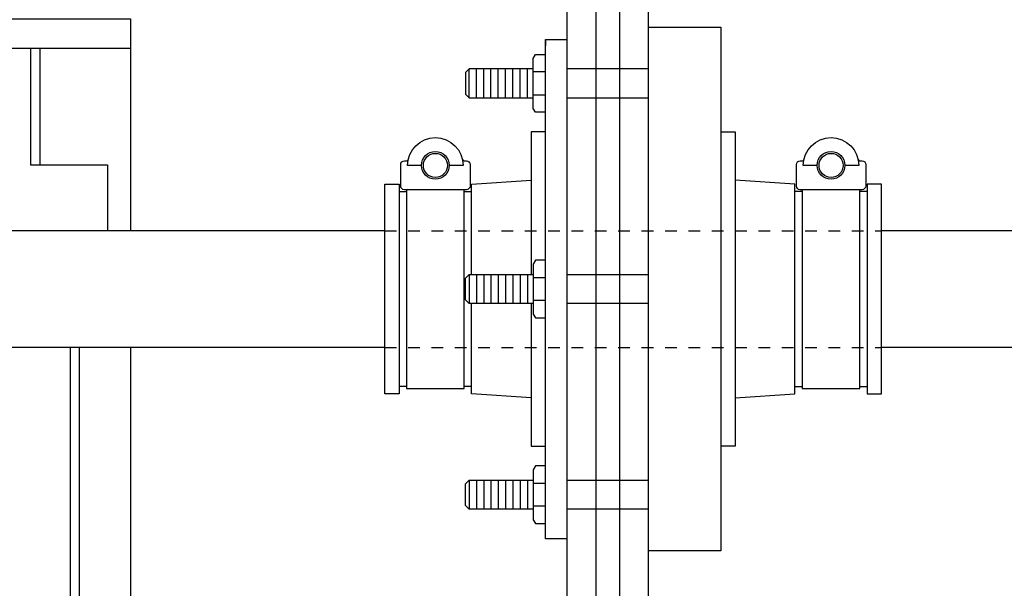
# Model space of a CAD drawing. Extents: x -285 to 5863, y 308 to 3178.
# Tile 423 of 622: x 1888 to 1896, y 932 to 937. Entities that reach past the tile are written whole.
import ezdxf

# ---------------------------------------------------------------- set-up
doc = ezdxf.new("R2010")
doc.units = 0
doc.header["$MEASUREMENT"] = 0
doc.header["$PDSIZE"] = 1
doc.linetypes.add('HIDDEN5', pattern=[0.05, 0.025, -0.025])
doc.layers.get('DEFPOINTS').update_dxf_attribs({"linetype": 'CONTINUOUS'})
for name, color, linetype in [('BOOT-CONDUIT', 1, 'CONTINUOUS'), ('CONDUIT', 2, 'CONTINUOUS'), ('DIM', 3, 'CONTINUOUS'), ('FRP-SUMP', 2, 'CONTINUOUS'), ('PEAGRAVEL-HATCH', 3, 'CONTINUOUS'), ('PROBE', 2, 'CONTINUOUS')]:
    doc.layers.add(name, color=color, linetype=linetype)
doc.styles.add('SIMPLEX', font='simplex')
doc.dimstyles.new('DIM64', dxfattribs={"dimscale": 64, "dimtxt": 0.09375, "dimasz": 0.09375, "dimexe": 0.0625, "dimexo": 0.0625, "dimgap": 0.046875, "dimtad": 1, "dimdec": 4, "dimzin": 3, "dimdsep": 46, "dimlunit": 4, "dimtxsty": 'SIMPLEX', "dimcen": 0, "dimclrd": 256, "dimclre": 256, "dimclrt": 256, "dimadec": 0, "dimazin": 0, "dimtfac": 1, "dimtdec": 4, "dimtmove": 0, "dimatfit": 3, "dimfxl": 1, "dimfrac": 2, "dimtolj": 1, "dimtzin": 0, "dimarcsym": 0})

# ---------------------------------------------------------------- blocks, each defined once
blk = doc.blocks.new('*D13')
at = {"layer": 'DEFPOINTS', "color": 0, "transparency": 16777216}
for p in [(1368.5472, 978.296), (2031.7725, 978.0147), (1368.5472, 700.5233)]:
    blk.add_point(p, dxfattribs=at)
at = {"layer": 'DIM', "lineweight": -2, "transparency": 16777216}
for p, q in [((1368.5472, 974.296), (1368.5472, 696.5233)), ((2031.7725, 974.0147), (2031.7725, 696.5233)), ((2025.7725, 700.5233), (1374.5472, 700.5233))]:
    blk.add_line(p, q, dxfattribs=at)
at = {"layer": 'DIM', "transparency": 16777216}
for points in [[(1374.5472, 701.5233), (1374.5472, 699.5233), (1368.5472, 700.5233)], [(2025.7725, 701.5233), (2025.7725, 699.5233), (2031.7725, 700.5233)]]:
    blk.add_solid(points, dxfattribs=at)
at = {"layer": 'DIM', "transparency": 16777216, "insert": (1700.1599, 708.0947), "char_height": 6, "attachment_point": 5, "style": 'SIMPLEX'}
blk.add_mtext('\\A1;55\'-3 1/4" (F.V. TANK SLAB)', dxfattribs=at)

msp = doc.modelspace()

# ---------------------------------------------------------------- hatches: boundary and pattern name
at = {"layer": 'PEAGRAVEL-HATCH'}
h = msp.add_hatch(dxfattribs=at)
h.set_pattern_fill('AR-SAND', color=256, scale=7.5, style=0)
h.set_pattern_definition([(37.5, (1889.872, 854.523), (-0.47245, 14.4512), [0, -11.4, 0, -12.75, 0, -12.1875]), (7.5, (1889.872, 854.523), (13.2733, 21.166), [0, -6.15, 0, -10.275, 0, -3.9375]), (327.5, (1880.647, 854.523), (23.3561, 0.0424), [0, -3.75, 0, -13.5, 0, -17.625]), (317.5, (1880.647, 854.523), (22.546, 6.5826), [0, -1.875, 0, -8.85, 0, -10.125])])
edge = h.paths.add_edge_path()
edge.add_line((1987.33799, 978.01471), (1896.9817, 978.01471))
edge.add_line((1896.9817, 978.01471), (1896.9817, 976.75093))
edge.add_line((1896.9817, 976.75093), (1896.96718, 973.7036))
edge.add_line((1896.96718, 973.7036), (1892.83605, 973.7036))
edge.add_line((1892.83605, 973.7036), (1892.83605, 930.05404))
edge.add_line((1892.83605, 930.05404), (1890.12181, 930.05404))
edge.add_arc((1890.77101, 930.05404), 0.6492, 180, 270)
edge.add_line((1890.77101, 929.40484), (1890.77101, 929.05328))
edge.add_line((1890.77101, 929.05328), (1893.58221, 929.05328))
edge.add_arc((1893.58221, 923.05328), 6, 0, 90, ccw=False)
edge.add_line((1899.58221, 923.05328), (1899.58221, 915.52328))
edge.add_line((1899.58221, 915.52328), (1900.62181, 915.52328))
edge.add_line((1900.62181, 915.52328), (1901.62181, 917.52328))
edge.add_line((1901.62181, 917.52328), (1906.62181, 917.52328))
edge.add_line((1906.62181, 917.52328), (1907.62181, 915.52328))
edge.add_line((1907.62181, 915.52328), (1912.15783, 915.52328))
edge.add_arc((1909.30536, 854.52328), 61.06666, 0, 87.3226925, ccw=False)
edge.add_line((1970.37201, 854.52328), (1972.12819, 854.52328))
edge.add_line((1972.12819, 854.52328), (1997.52254, 946.07721))
edge.add_line((1997.52254, 946.07721), (1987.33799, 946.07721))
edge.add_line((1987.33799, 946.07721), (1987.33799, 978.01471))
h = msp.add_hatch(dxfattribs=at)
h.set_pattern_fill('AR-SAND', color=256, scale=7.5, style=0)
h.set_pattern_definition([(37.5, (1486.785, 921.773), (-0.47245, 14.45118), [0, -11.4, 0, -12.75, 0, -12.1875]), (7.5, (1486.785, 921.773), (13.2733, 21.1661), [0, -6.15, 0, -10.275, 0, -3.9375]), (327.5, (1477.56, 921.773), (23.35606, 0.04244), [0, -3.75, 0, -13.5, 0, -17.625]), (317.5, (1477.56, 921.773), (22.54595, 6.5826), [0, -1.875, 0, -8.85, 0, -10.125])])
edge = h.paths.add_edge_path()
edge.add_arc((1893.08605, 942.27096), 0.25, 180, 270, ccw=False)
edge.add_line((1892.83605, 942.27096), (1892.83605, 943.80737))
edge.add_line((1892.83605, 943.80737), (1892.96951, 943.80737))
edge.add_arc((1892.96951, 944.05737), 0.25, 270, 360)
edge.add_line((1893.21951, 944.05737), (1893.21951, 944.45572))
edge.add_line((1893.21951, 944.45572), (1893.95604, 945.77096))
edge.add_line((1893.95604, 945.77096), (1909.22265, 945.77096))
edge.add_line((1909.22265, 945.77096), (1909.22265, 921.77328))
edge.add_line((1909.22265, 921.77328), (1892.83605, 921.77328))
edge.add_line((1892.83605, 921.77328), (1892.83605, 922.77328))
edge.add_arc((1893.08605, 922.77328), 0.25, 450, 540, ccw=False)
edge.add_line((1893.08605, 923.02328), (1893.08605, 926.03839))
edge.add_line((1893.08605, 926.03839), (1893.57877, 926.03839))
edge.add_line((1893.57877, 926.03839), (1893.57877, 927.27589))
edge.add_line((1893.57877, 927.27589), (1894.5998, 927.27589))
edge.add_line((1894.5998, 927.27589), (1894.5998, 927.33776))
edge.add_line((1894.5998, 927.33776), (1894.66168, 927.33776))
edge.add_line((1894.66168, 927.33776), (1894.66168, 927.31796))
edge.add_line((1894.66168, 927.31796), (1895.15668, 927.31796))
edge.add_line((1895.15668, 927.31796), (1895.21855, 927.33776))
edge.add_line((1895.21855, 927.33776), (1895.21855, 927.27589))
edge.add_line((1895.21855, 927.27589), (1895.3423, 927.27589))
edge.add_line((1895.3423, 927.27589), (1895.3423, 927.33776))
edge.add_line((1895.3423, 927.33776), (1895.40418, 927.33776))
edge.add_line((1895.40418, 927.33776), (1895.40418, 927.31796))
edge.add_line((1895.40418, 927.31796), (1895.89918, 927.31796))
edge.add_line((1895.89918, 927.31796), (1895.96105, 927.33776))
edge.add_line((1895.96105, 927.33776), (1895.96105, 927.27589))
edge.add_line((1895.96105, 927.27589), (1896.0848, 927.27589))
edge.add_line((1896.0848, 927.27589), (1896.0848, 927.5962))
edge.add_line((1896.0848, 927.5962), (1906.5024, 927.5962))
edge.add_ellipse((1906.47242, 928.1912), major_axis=(0, -0.595), ratio=0.4792007, start_angle=0, end_angle=180)
edge.add_ellipse((1906.47242, 929.3812), major_axis=(0, -0.595), ratio=0.4792007, start_angle=360, end_angle=540)
edge.add_line((1906.47242, 929.9762), (1896.0848, 929.9762))
edge.add_line((1896.0848, 929.9762), (1896.0848, 930.29651))
edge.add_line((1896.0848, 930.29651), (1895.94868, 930.29651))
edge.add_line((1895.94868, 930.29651), (1895.94868, 930.47011))
edge.add_arc((1895.91714, 930.4704), 0.03154, 359.475065, 449.475065)
edge.add_line((1895.91743, 930.50193), (1895.89881, 930.50193))
edge.add_arc((1895.89881, 930.51756), 0.01563, 192.597034, 270.001719, ccw=False)
edge.add_arc((1895.65168, 930.46233), 0.2376, 372.596693, 527.403287)
edge.add_arc((1895.40417, 930.51399), 0.01563, 245.297664, 360.598358, ccw=False)
edge.add_arc((1895.38622, 930.4704), 0.03154, 428.760647, 539.475065)
edge.add_line((1895.35468, 930.47068), (1895.35468, 930.29651))
edge.add_line((1895.35468, 930.29651), (1895.20618, 930.29651))
edge.add_line((1895.20618, 930.29651), (1895.20618, 930.47011))
edge.add_arc((1895.17464, 930.4704), 0.03154, 359.475065, 449.475065)
edge.add_line((1895.17493, 930.50193), (1895.15631, 930.50193))
edge.add_arc((1895.15631, 930.51756), 0.01563, 192.597034, 270.001719, ccw=False)
edge.add_arc((1894.90918, 930.46233), 0.2376, 372.596693, 527.403287)
edge.add_arc((1894.66167, 930.51399), 0.01562, 245.297664, 360.598358, ccw=False)
edge.add_arc((1894.64372, 930.4704), 0.03154, 428.760647, 539.475065)
edge.add_line((1894.61218, 930.47068), (1894.61218, 930.29651))
edge.add_line((1894.61218, 930.29651), (1893.57877, 930.29651))
edge.add_line((1893.57877, 930.29651), (1893.57877, 931.53401))
edge.add_line((1893.57877, 931.53401), (1893.08605, 931.53401))
edge.add_line((1893.08605, 931.53401), (1893.08605, 932.52282))
edge.add_line((1893.08605, 932.52282), (1893.7048, 932.52282))
edge.add_line((1893.7048, 932.52282), (1893.7048, 933.42001))
edge.add_line((1893.7048, 933.42001), (1893.82855, 933.42001))
edge.add_line((1893.82855, 933.42001), (1893.82855, 933.8329))
edge.add_line((1893.82855, 933.8329), (1894.33919, 933.8686))
edge.add_line((1894.33919, 933.8686), (1894.33919, 933.93048))
edge.add_line((1894.33919, 933.93048), (1894.40107, 933.93048))
edge.add_line((1894.40107, 933.93048), (1894.40107, 933.91464))
edge.add_line((1894.40107, 933.91464), (1894.89607, 933.91464))
edge.add_line((1894.89607, 933.91464), (1894.95794, 933.93048))
edge.add_line((1894.95794, 933.93048), (1894.95794, 933.8686))
edge.add_line((1894.95794, 933.8686), (1895.08169, 933.8686))
edge.add_line((1895.08169, 933.8686), (1895.08169, 934.26579))
edge.add_line((1895.08169, 934.26579), (1906.49191, 934.26579))
edge.add_ellipse((1906.47242, 934.51579), major_axis=(0, -0.25), ratio=0.4792007, start_angle=0, end_angle=180)
edge.add_ellipse((1906.47242, 935.01579), major_axis=(0, 0.25), ratio=0.4792007, start_angle=180, end_angle=360, ccw=False)
edge.add_ellipse((1906.47242, 935.01579), major_axis=(0, 0.25), ratio=0.4792007, start_angle=0, end_angle=180, ccw=False)
edge.add_line((1906.45293, 935.26579), (1895.08169, 935.26579))
edge.add_line((1895.08169, 935.26579), (1895.08169, 935.66298))
edge.add_line((1895.08169, 935.66298), (1894.94557, 935.66298))
edge.add_line((1894.94557, 935.66298), (1894.94557, 935.83262))
edge.add_arc((1894.91403, 935.8329), 0.03154, 359.474206, 449.474206)
edge.add_line((1894.91432, 935.86444), (1894.89508, 935.86444))
edge.add_arc((1894.89508, 935.87929), 0.01485, 192.455957, 270, ccw=False)
edge.add_arc((1894.64857, 935.82484), 0.2376, 372.455849, 527.544228)
edge.add_arc((1894.40173, 935.87536), 0.01485, 243.214271, 362.825341, ccw=False)
edge.add_arc((1894.38311, 935.8329), 0.03154, 427.777182, 539.474578)
edge.add_line((1894.35157, 935.83319), (1894.35157, 935.66211))
edge.add_line((1894.35157, 935.66211), (1893.82855, 935.69869))
edge.add_line((1893.82855, 935.69869), (1893.82855, 936.11157))
edge.add_line((1893.82855, 936.11157), (1893.7048, 936.11157))
edge.add_line((1893.7048, 936.11157), (1893.7048, 937.00876))
edge.add_line((1893.7048, 937.00876), (1893.08605, 937.00876))
edge.add_line((1893.08605, 937.00876), (1893.08605, 942.02096))

# ---------------------------------------------------------------- linework, layer by layer
at = {"layer": 'BOOT-CONDUIT', "color": 7}
for p, q in [((1891.54812, 936.40362), (1891.54812, 936.65112)), ((1891.61062, 936.40362), (1891.61062, 936.65112)), ((1891.67312, 936.40362), (1891.67312, 936.65112)), ((1891.73562, 936.40362), (1891.73562, 936.65112)), ((1891.79812, 936.40362), (1891.79812, 936.65112)), ((1891.86062, 936.40362), (1891.86062, 936.65112)), ((1891.92312, 936.40362), (1891.92312, 936.65112)), ((1891.98562, 936.40362), (1891.98562, 936.65112)), ((1892.04812, 936.40362), (1892.04812, 936.65112)), ((1893.08605, 936.65122), (1892.38605, 936.65122)), ((1892.2031, 936.62686), (1892.09717, 936.62686)), ((1892.09717, 936.42787), (1892.2031, 936.42787)), ((1892.38605, 936.40372), (1893.08605, 936.40372)), ((1891.54812, 934.88954), (1891.54812, 934.64204)), ((1891.61062, 934.88954), (1891.61062, 934.64204)), ((1891.67312, 934.88954), (1891.67312, 934.64204)), ((1891.73562, 934.88954), (1891.73562, 934.64204)), ((1891.79812, 934.88954), (1891.79812, 934.64204)), ((1891.86062, 934.88954), (1891.86062, 934.64204)), ((1891.92312, 934.88954), (1891.92312, 934.64204)), ((1891.98562, 934.88954), (1891.98562, 934.64204)), ((1892.04812, 934.88954), (1892.04812, 934.64204)), ((1892.09717, 934.86529), (1892.2031, 934.86529)), ((1892.38605, 934.88944), (1893.08605, 934.88944)), ((1892.2031, 934.6663), (1892.09717, 934.6663)), ((1893.08605, 934.64194), (1892.38605, 934.64194)), ((1891.54812, 933.12797), (1891.54812, 932.88047)), ((1891.61062, 933.12797), (1891.61062, 932.88047)), ((1891.67312, 933.12797), (1891.67312, 932.88047)), ((1891.73562, 933.12797), (1891.73562, 932.88047)), ((1891.79812, 933.12797), (1891.79812, 932.88047)), ((1891.86062, 933.12797), (1891.86062, 932.88047)), ((1891.92312, 933.12797), (1891.92312, 932.88047)), ((1891.98562, 933.12797), (1891.98562, 932.88047)), ((1892.04812, 933.12797), (1892.04812, 932.88047)), ((1892.09717, 933.10371), (1892.2031, 933.10371)), ((1892.38605, 933.12786), (1893.08605, 933.12786)), ((1892.2031, 932.90472), (1892.09717, 932.90472)), ((1893.08605, 932.88036), (1892.38605, 932.88036))]:
    msp.add_line(p, q, dxfattribs=at)
at = {"layer": 'BOOT-CONDUIT', "linetype": 'Continuous'}
for p, q in [((1890.94996, 935.6011), (1891.01183, 935.6011)), ((1891.50683, 935.6011), (1891.56871, 935.6011)), ((1894.40107, 935.6011), (1894.33919, 935.6011)), ((1894.95794, 935.6011), (1894.89607, 935.6011)), ((1891.01183, 933.93048), (1890.94996, 933.93048)), ((1891.56871, 933.93048), (1891.50683, 933.93048)), ((1894.33919, 933.93048), (1894.40107, 933.93048)), ((1894.89607, 933.93048), (1894.95794, 933.93048))]:
    msp.add_line(p, q, dxfattribs=at)
for points in [[(1893.08605, 932.52282), (1893.08605, 937.00876), (1893.7048, 937.00876), (1893.7048, 932.52282)], [(1890.94996, 933.8686), (1890.82621, 933.8686), (1890.82621, 935.66298), (1890.94996, 935.66298), (1890.94996, 935.6011), (1890.94996, 933.93048)], [(1895.08169, 933.8686), (1895.08169, 935.66298), (1894.95794, 935.66298), (1894.95794, 935.6011), (1894.95794, 933.93048), (1894.95794, 933.8686)]]:
    msp.add_lwpolyline(points, close=True, dxfattribs=at)
at = {"layer": 'BOOT-CONDUIT'}
msp.add_lwpolyline([(1892.2031, 936.90432), (1892.38605, 936.90432), (1892.38605, 932.62752), (1892.2031, 932.62752), (1892.2031, 936.90432), (1892.2031, 936.84888)], dxfattribs=at)
at = {"layer": 'BOOT-CONDUIT', "color": 7}
for points in [[(1892.2031, 936.27988), (1892.11631, 936.27988), (1892.09717, 936.31303), (1892.09717, 936.7417), (1892.11631, 936.77486), (1892.2031, 936.77486)], [(1892.09717, 936.65112), (1891.54812, 936.65112), (1891.51718, 936.62018), (1891.51718, 936.43456), (1891.5199, 936.43184), (1891.54812, 936.40362), (1892.09717, 936.40362)], [(1891.01183, 935.61694), (1891.01183, 933.91464), (1891.50683, 933.91464), (1891.50683, 935.61694)], [(1894.40107, 935.61694), (1894.40107, 933.91464), (1894.89607, 933.91464), (1894.89607, 935.61694)], [(1892.2031, 935.01328), (1892.11631, 935.01328), (1892.09717, 934.98013), (1892.09717, 934.55146), (1892.11631, 934.5183), (1892.2031, 934.5183)], [(1892.09717, 934.64204), (1891.54812, 934.64204), (1891.51718, 934.67298), (1891.51718, 934.8586), (1891.5199, 934.86132), (1891.54812, 934.88954), (1892.09717, 934.88954)], [(1892.2031, 933.25171), (1892.11631, 933.25171), (1892.09717, 933.21855), (1892.09717, 932.78988), (1892.11631, 932.75672), (1892.2031, 932.75672)], [(1892.09717, 932.88047), (1891.54812, 932.88047), (1891.51718, 932.9114), (1891.51718, 933.09703), (1891.5199, 933.09975), (1891.54812, 933.12797), (1892.09717, 933.12797)]]:
    msp.add_lwpolyline(points, dxfattribs=at)
for points in [[(1891.14053, 935.82484), (1891.02173, 935.82484, -1), (1891.49693, 935.82484), (1891.37813, 935.82484)], [(1894.52977, 935.82484), (1894.41097, 935.82484, -1), (1894.88617, 935.82484), (1894.76737, 935.82484)], [(1891.49134, 935.87609, 0.3518718), (1891.50584, 935.86444), (1891.52508, 935.86444, -0.4142136), (1891.55633, 935.83262), (1891.55633, 935.64819, -0.4142136), (1891.5245, 935.61694), (1890.99358, 935.61694, -0.4142134), (1890.96233, 935.64877), (1890.96233, 935.83319, -0.4142137), (1890.99416, 935.86444), (1891.01283, 935.86444, 0.351882), (1891.02733, 935.87609)], [(1894.88058, 935.87609, 0.3518718), (1894.89508, 935.86444), (1894.91432, 935.86444, -0.4142136), (1894.94557, 935.83262), (1894.94557, 935.64819, -0.4142136), (1894.91374, 935.61694), (1894.38282, 935.61694, -0.4142134), (1894.35157, 935.64877), (1894.35157, 935.83319, -0.4142137), (1894.3834, 935.86444), (1894.40206, 935.86444, 0.351882), (1894.41656, 935.87609)]]:
    msp.add_lwpolyline(points, format="xyb", dxfattribs=at)
at = {"layer": 'BOOT-CONDUIT', "linetype": 'Continuous'}
for points in [[(1892.2031, 936.11157), (1892.07935, 936.11157), (1892.07935, 934.88954)], [(1893.7048, 936.11157), (1893.82855, 936.11157), (1893.82855, 933.42001), (1893.7048, 933.42001)], [(1891.56871, 934.88954), (1891.56871, 935.6011), (1891.56871, 935.66298), (1892.07935, 935.69869)], [(1893.82855, 933.8329), (1894.33919, 933.8686), (1894.33919, 935.6011), (1894.33919, 935.66298), (1893.82855, 935.69869)], [(1892.07935, 933.8329), (1891.56871, 933.8686), (1891.56871, 934.64204)], [(1892.07935, 934.64204), (1892.07935, 933.42001), (1892.2031, 933.42001)]]:
    msp.add_lwpolyline(points, dxfattribs=at)
at = {"layer": 'BOOT-CONDUIT', "color": 7}
for centre in [(1891.25933, 935.82484), (1894.64857, 935.82484)]:
    msp.add_circle(centre, 0.1188, dxfattribs=at)
at = {"layer": 'BOOT-CONDUIT', "color": 8}
for centre in [(1891.25933, 935.82484), (1894.64857, 935.82484)]:
    msp.add_circle(centre, 0.10296, dxfattribs=at)
at = {"layer": 'CONDUIT'}
for p, q in [((1890.82621, 935.26579), (1885.12426, 935.26579)), ((1906.47242, 935.26579), (1895.08169, 935.26579)), ((1890.82621, 934.26579), (1885.12426, 934.26579)), ((1906.47242, 934.26579), (1895.08169, 934.26579))]:
    msp.add_line(p, q, dxfattribs=at)
at = {"layer": 'CONDUIT', "color": 7, "linetype": 'HIDDEN5'}
for p, q in [((1890.82621, 935.26579), (1895.08169, 935.26579)), ((1890.82621, 934.26579), (1895.08169, 934.26579))]:
    msp.add_line(p, q, dxfattribs=at)
at = {"layer": 'FRP-SUMP'}
msp.add_lwpolyline([(1892.38605, 920.02324), (1892.38605, 922.77324, -0.2216709), (1892.63605, 923.30944), (1892.63605, 941.73473, -0.2216709), (1892.38605, 942.27093), (1892.38605, 944.02093), (1892.13605, 944.02093), (1891.98605, 944.02093), (1891.98605, 944.52093), (1891.23605, 945.77093), (1890.99952, 945.77093), (1891.73605, 944.45569), (1891.73605, 944.05734, 0.4142136), (1891.98605, 943.80734), (1892.13605, 943.80734), (1892.13605, 942.27093, 0.1877632), (1892.38605, 941.62866), (1892.38605, 923.41551, 0.1877632), (1892.13605, 922.77324), (1892.13605, 920.02324), (1892.38605, 920.02324)], format="xyb", close=True, dxfattribs=at)
msp.add_lwpolyline([(1892.83605, 941.83791), (1892.83605, 923.20626, 0.2679492), (1892.58605, 922.77324), (1892.58605, 920.02324), (1892.83605, 920.02324), (1892.83605, 922.77324, -0.4142136), (1893.08605, 923.02324), (1893.08605, 942.02093)], format="xyb", dxfattribs=at)
at = {"layer": 'PROBE'}
msp.add_line((1887.87117, 936.82814), (1887.87117, 935.8294), dxfattribs=at)
for points in [[(1886.62529, 935.26579), (1886.62529, 937.07943), (1886.62529, 937.07943), (1888.64681, 937.07943), (1888.64681, 937.07943), (1888.64681, 935.26579)], [(1887.11795, 937.06623), (1887.11795, 936.82814), (1888.64681, 936.82814)], [(1887.79194, 936.82814), (1887.79194, 935.8294), (1888.45212, 935.8294), (1888.45212, 935.26579)], [(1888.64681, 934.26579), (1888.64681, 929.76091)]]:
    msp.add_lwpolyline(points, dxfattribs=at)
at = {"layer": 'PROBE', "color": 7}
msp.add_lwpolyline([(1888.13092, 934.26579), (1888.13092, 931.68453), (1888.20978, 931.68453), (1888.20978, 934.26579)], dxfattribs=at)

# ---------------------------------------------------------------- dimensions: what is measured, and where the dimension line sits
at = {"layer": 'DIM'}
dim = msp.add_linear_dim(base=(1368.54722, 700.52328), p1=(2031.77254, 978.01471), p2=(1368.54722, 978.29596), angle=180, text='<> (F.V. TANK SLAB)', dimstyle='DIM64', dxfattribs=at)
dim.commit()
dim.dimension.update_dxf_attribs({"geometry": '*D13', "text_midpoint": (1700.15988, 708.09471)})

doc.saveas('drawing.dxf')
